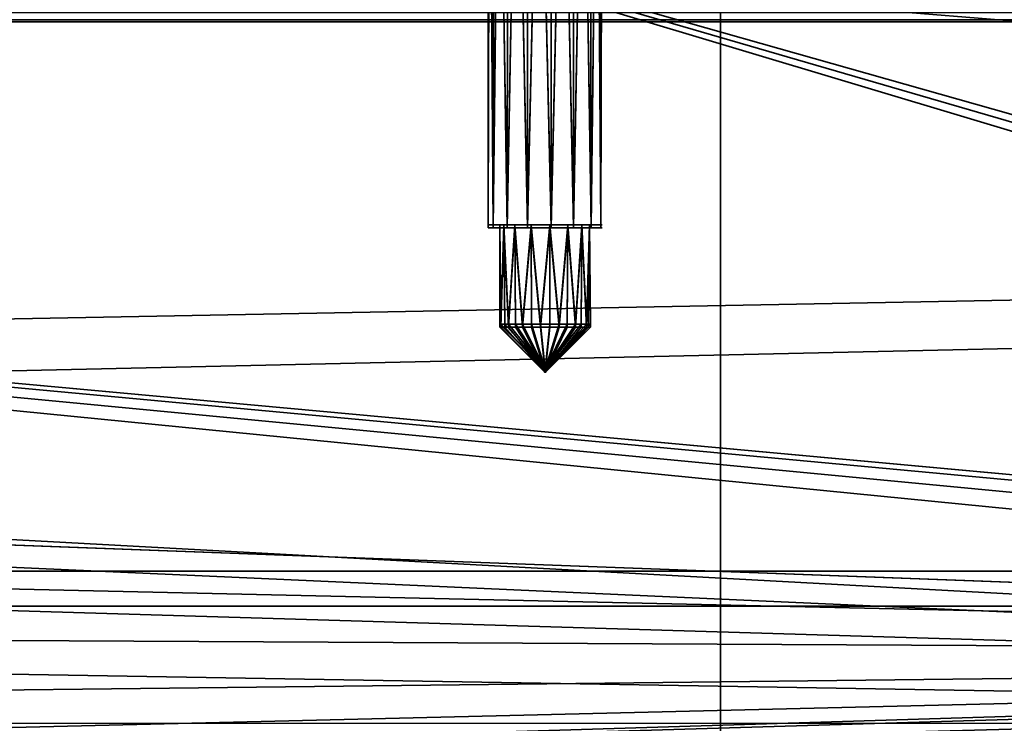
# Model space of a CAD drawing. Header units: millimetres. Extents: x -523 to 5173, y -130 to 66.
# Tile 316 of 656: x -201 to -168, y -33 to -9. Entities that reach past the tile are written whole.
import ezdxf

# ---------------------------------------------------------------- set-up
doc = ezdxf.new("R2010")
doc.units = ezdxf.units.MM
doc.layers.add('151', color=7, linetype='Continuous', true_color=0xffffff)

# ---------------------------------------------------------------- blocks, each defined once
blk = doc.blocks.new('UG_SURFACE_009')
at = {"layer": '151', "color": 252, "linetype": 'Continuous', "lineweight": 35}
for points in [[(522.5, -46, 2207), (522.5, 40, 2207), (-522.5, 40, 2207), (-522.5, -46, 2207)], [(-372.5, -46, 2057), (-372.5, 40, 2057), (372.5, 40, 2057), (372.5, -46, 2057)]]:
    blk.add_3dface(points, dxfattribs=at)
blk = doc.blocks.new('UG_SURFACE_014')
at = {"layer": '151', "color": 252, "linetype": 'Continuous', "lineweight": 35}
for points in [[(332.665, -62, 2014.25), (332.665, -2, 2014.25), (-332.335, -2, 2014.25), (-332.335, -62, 2014.25)], [(-332.335, -62, 4.25), (-332.335, -2, 4.25), (332.665, -2, 4.25), (332.665, -62, 4.25)], [(-177.35, -2, 1764.902), (-177.35, -62, 1764.902), (-177.35, -62, 1409.902), (-177.35, -2, 1409.902)], [(-177.35, -2, 1409.902), (-177.35, -62, 1409.902), (177.65, -62, 1409.902), (177.65, -2, 1409.902)], [(177.65, -2, 1764.902), (177.65, -62, 1764.902), (-177.35, -62, 1764.902), (-177.35, -2, 1764.902)]]:
    blk.add_3dface(points, dxfattribs=at)
blk = doc.blocks.new('UG_SURFACE_015')
at = {"layer": '151', "color": 252, "linetype": 'Continuous', "lineweight": 35}
for points in [[(-89.01, -2.6, 1.75), (-201.835, -2.6, 1.75), (-100.885, -31.181, 1.75), (-100.054, -30.912, 1.75)], [(-201.835, -2.6, 1.75), (-101.889, -32.563, 1.75), (-101.534, -31.766, 1.75)], [(-101.534, -31.766, 1.75), (-100.885, -31.181, 1.75), (-201.835, -2.6, 1.75)], [(-201.835, -2.6, 1.75), (-201.835, -42.55, 1.75), (-101.889, -33.437, 1.75), (-101.889, -32.563, 1.75)], [(-201.835, -2.6, 0.95), (-100.885, -31.181, 0.95), (-101.534, -31.766, 0.95)], [(-100.054, -30.912, 0.95), (-100.885, -31.181, 0.95), (-201.835, -2.6, 0.95), (-89.01, -2.6, 0.95)], [(-201.835, -42.55, 0.95), (-201.835, -2.6, 0.95), (-101.889, -32.563, 0.95), (-101.889, -33.437, 0.95)], [(-101.534, -31.766, 0.95), (-101.889, -32.563, 0.95), (-201.835, -2.6, 0.95)], [(-337, -8.632, 2023.228), (337.33, -8.632, 2023.228), (337.33, -9.127, 2023.15), (-337, -9.127, 2023.15)], [(-337, -9.127, 2023.95), (337.33, -9.127, 2023.95), (337.33, -8.879, 2023.989), (-337, -8.879, 2023.989)], [(-304.418, -21.326, 2023.15), (-337, -9.127, 2023.15), (337.33, -9.127, 2023.15)], [(337.33, -9.127, 2023.95), (-337, -9.127, 2023.95), (-99.835, -30.9, 2023.95)], [(-337, -9.127, 2023.95), (-101.832, -32.351, 2023.95), (-101.395, -31.595, 2023.95)], [(-101.832, -32.351, 2023.95), (-337, -9.127, 2023.95), (-307.835, -20.6, 2023.95), (-304.418, -21.326, 2023.95)], [(-101.395, -31.595, 2023.95), (-100.689, -31.082, 2023.95), (-337, -9.127, 2023.95)], [(-100.689, -31.082, 2023.95), (-99.835, -30.9, 2023.95), (-337, -9.127, 2023.95)], [(337.33, -9.127, 2023.15), (-301.592, -23.379, 2023.15), (-304.418, -21.326, 2023.15)], [(-99.835, -30.9, 2023.15), (-301.592, -23.379, 2023.15), (337.33, -9.127, 2023.15)], [(-304.418, -21.326, 2023.95), (-301.592, -23.379, 2023.95), (-101.832, -32.351, 2023.95)], [(-99.835, -30.9, 2023.15), (-299.846, -26.404, 2023.15), (-301.592, -23.379, 2023.15)], [(-101.832, -32.351, 2023.95), (-301.592, -23.379, 2023.95), (-299.846, -26.404, 2023.95)], [(-99.835, -30.9, 2023.15), (-299.481, -29.878, 2023.15), (-299.846, -26.404, 2023.15)], [(-299.846, -26.404, 2023.95), (-299.481, -29.878, 2023.95), (-101.923, -33.22, 2023.95), (-101.832, -32.351, 2023.95)], [(-300.56, -33.2, 2023.15), (-299.481, -29.878, 2023.15), (-99.835, -30.9, 2023.15)], [(-101.923, -33.22, 2023.95), (-299.481, -29.878, 2023.95), (-300.56, -33.2, 2023.95)], [(-99.835, -30.9, 2023.15), (-306.088, -37.216, 2023.15), (-302.897, -35.796, 2023.15)], [(-306.088, -37.216, 2023.15), (-99.835, -30.9, 2023.15), (-100.689, -31.082, 2023.15)], [(-99.835, -30.9, 2023.15), (-302.897, -35.796, 2023.15), (-300.56, -33.2, 2023.15)], [(-100.689, -31.082, 2023.15), (-101.395, -31.595, 2023.15), (-306.088, -37.216, 2023.15)], [(-101.395, -31.595, 2023.15), (-101.832, -32.351, 2023.15), (-306.088, -37.216, 2023.15)], [(-306.088, -37.216, 2023.15), (-101.832, -32.351, 2023.15), (-101.923, -33.22, 2023.15), (-335.432, -59.702, 2023.15)], [(-300.56, -33.2, 2023.95), (-302.897, -35.796, 2023.95), (-101.923, -33.22, 2023.95)]]:
    blk.add_3dface(points, dxfattribs=at)
blk = doc.blocks.new('UG_SURFACE_016')
at = {"layer": '151', "color": 252, "linetype": 'Continuous', "lineweight": 35}
for points in [[(-89.01, -2.6, 1.75), (-201.835, -2.6, 1.75), (-100.885, -31.181, 1.75), (-100.054, -30.912, 1.75)], [(-201.835, -2.6, 1.75), (-101.889, -32.563, 1.75), (-101.534, -31.766, 1.75)], [(-101.534, -31.766, 1.75), (-100.885, -31.181, 1.75), (-201.835, -2.6, 1.75)], [(-201.835, -2.6, 1.75), (-201.835, -42.55, 1.75), (-101.889, -33.437, 1.75), (-101.889, -32.563, 1.75)], [(-201.835, -2.6, 0.95), (-100.885, -31.181, 0.95), (-101.534, -31.766, 0.95)], [(-100.054, -30.912, 0.95), (-100.885, -31.181, 0.95), (-201.835, -2.6, 0.95), (-89.01, -2.6, 0.95)], [(-201.835, -42.55, 0.95), (-201.835, -2.6, 0.95), (-101.889, -32.563, 0.95), (-101.889, -33.437, 0.95)], [(-101.534, -31.766, 0.95), (-101.889, -32.563, 0.95), (-201.835, -2.6, 0.95)], [(-337, -8.632, 2023.228), (337.33, -8.632, 2023.228), (337.33, -9.127, 2023.15), (-337, -9.127, 2023.15)], [(-337, -9.127, 2023.95), (337.33, -9.127, 2023.95), (337.33, -8.879, 2023.989), (-337, -8.879, 2023.989)], [(-304.418, -21.326, 2023.15), (-337, -9.127, 2023.15), (337.33, -9.127, 2023.15)], [(337.33, -9.127, 2023.95), (-337, -9.127, 2023.95), (-99.835, -30.9, 2023.95)], [(-337, -9.127, 2023.95), (-101.832, -32.351, 2023.95), (-101.395, -31.595, 2023.95)], [(-101.832, -32.351, 2023.95), (-337, -9.127, 2023.95), (-307.835, -20.6, 2023.95), (-304.418, -21.326, 2023.95)], [(-101.395, -31.595, 2023.95), (-100.689, -31.082, 2023.95), (-337, -9.127, 2023.95)], [(-100.689, -31.082, 2023.95), (-99.835, -30.9, 2023.95), (-337, -9.127, 2023.95)], [(337.33, -9.127, 2023.15), (-301.592, -23.379, 2023.15), (-304.418, -21.326, 2023.15)], [(-99.835, -30.9, 2023.15), (-301.592, -23.379, 2023.15), (337.33, -9.127, 2023.15)], [(-304.418, -21.326, 2023.95), (-301.592, -23.379, 2023.95), (-101.832, -32.351, 2023.95)], [(-99.835, -30.9, 2023.15), (-299.846, -26.404, 2023.15), (-301.592, -23.379, 2023.15)], [(-101.832, -32.351, 2023.95), (-301.592, -23.379, 2023.95), (-299.846, -26.404, 2023.95)], [(-99.835, -30.9, 2023.15), (-299.481, -29.878, 2023.15), (-299.846, -26.404, 2023.15)], [(-299.846, -26.404, 2023.95), (-299.481, -29.878, 2023.95), (-101.923, -33.22, 2023.95), (-101.832, -32.351, 2023.95)], [(-300.56, -33.2, 2023.15), (-299.481, -29.878, 2023.15), (-99.835, -30.9, 2023.15)], [(-101.923, -33.22, 2023.95), (-299.481, -29.878, 2023.95), (-300.56, -33.2, 2023.95)], [(-99.835, -30.9, 2023.15), (-306.088, -37.216, 2023.15), (-302.897, -35.796, 2023.15)], [(-306.088, -37.216, 2023.15), (-99.835, -30.9, 2023.15), (-100.689, -31.082, 2023.15)], [(-99.835, -30.9, 2023.15), (-302.897, -35.796, 2023.15), (-300.56, -33.2, 2023.15)], [(-100.689, -31.082, 2023.15), (-101.395, -31.595, 2023.15), (-306.088, -37.216, 2023.15)], [(-101.395, -31.595, 2023.15), (-101.832, -32.351, 2023.15), (-306.088, -37.216, 2023.15)], [(-306.088, -37.216, 2023.15), (-101.832, -32.351, 2023.15), (-101.923, -33.22, 2023.15), (-335.432, -59.702, 2023.15)], [(-300.56, -33.2, 2023.95), (-302.897, -35.796, 2023.95), (-101.923, -33.22, 2023.95)]]:
    blk.add_3dface(points, dxfattribs=at)
blk = doc.blocks.new('UG_SURFACE_020')
at = {"layer": '151', "color": 1, "linetype": 'Continuous', "lineweight": 35}
for points in [[(-337.835, -28, -1.05), (338.165, -28, -1.05), (338.165, -48, -1.05), (-337.835, -48, -1.05)], [(-337.835, -28, 0.95), (338.165, -28, 0.95), (338.165, -28, -1.05), (-337.835, -28, -1.05)], [(-337.835, -48, 0.95), (338.165, -48, 0.95), (338.165, -28, 0.95), (-337.835, -28, 0.95)]]:
    blk.add_3dface(points, dxfattribs=at)
blk = doc.blocks.new('UG_SURFACE_021')
at = {"layer": '151', "color": 1, "linetype": 'Continuous', "lineweight": 35}
for points in [[(-337.835, -9.2, 2024.95), (338.165, -9.2, 2024.95), (338.165, -29.2, 2024.95), (-337.835, -29.2, 2024.95)], [(-337.835, -9.2, 2026.95), (338.165, -9.2, 2026.95), (338.165, -9.2, 2024.95), (-337.835, -9.2, 2024.95)], [(-337.835, -29.2, 2026.95), (338.165, -29.2, 2026.95), (338.165, -9.2, 2026.95), (-337.835, -9.2, 2026.95)], [(-337.835, -29.2, 2024.95), (338.165, -29.2, 2024.95), (338.165, -29.2, 2026.95), (-337.835, -29.2, 2026.95)]]:
    blk.add_3dface(points, dxfattribs=at)
blk = doc.blocks.new('UG_SURFACE_027')
at = {"layer": '151', "color": 252, "linetype": 'Continuous', "lineweight": 35}
for points in [[(332.665, -62, 2014.25), (332.665, -2, 2014.25), (-332.335, -2, 2014.25), (-332.335, -62, 2014.25)], [(-332.335, -62, 4.25), (-332.335, -2, 4.25), (332.665, -2, 4.25), (332.665, -62, 4.25)], [(-177.35, -2, 1764.902), (-177.35, -62, 1764.902), (-177.35, -62, 1409.902), (-177.35, -2, 1409.902)], [(-177.35, -2, 1409.902), (-177.35, -62, 1409.902), (177.65, -62, 1409.902), (177.65, -2, 1409.902)], [(177.65, -2, 1764.902), (177.65, -62, 1764.902), (-177.35, -62, 1764.902), (-177.35, -2, 1764.902)]]:
    blk.add_3dface(points, dxfattribs=at)
blk = doc.blocks.new('UG_SURFACE_041')
at = {"layer": '151', "color": 252, "linetype": 'Continuous', "lineweight": 35}
for points in [[(-329, 4.013, -5), (-344, 4.013, -5), (-344, -50.87, -5), (344, -50.87, -5)], [(-329, 4.013, -6), (329, 4.013, -6), (-344, -50.87, -6)], [(329, 4.013, -6), (344, 4.013, -6), (344, -50.87, -6), (-344, -50.87, -6)], [(329, 4.013, -5), (-329, 4.013, -5), (344, -50.87, -5)]]:
    blk.add_3dface(points, dxfattribs=at)
blk = doc.blocks.new('UG_SURFACE_057')
at = {"layer": '151', "color": 252, "linetype": 'Continuous', "lineweight": 35}
for points in [[(-346.5, -52.92, 2031.5), (346.5, -52.92, 2031.5), (346.5, 14.92, 2031.5), (-346.5, 14.92, 2031.5)], [(-345, -52.92, 2030), (-345, 14.92, 2030), (345, 14.92, 2030), (345, -52.92, 2030)]]:
    blk.add_3dface(points, dxfattribs=at)
blk = doc.blocks.new('UG_SURFACE_068')
at = {"layer": '151', "color": 252, "linetype": 'Continuous', "lineweight": 35}
for points in [[(-346.5, -52.92, 2031.5), (346.5, -52.92, 2031.5), (346.5, 14.92, 2031.5), (-346.5, 14.92, 2031.5)], [(-345, -52.92, 2030), (-345, 14.92, 2030), (345, 14.92, 2030), (345, -52.92, 2030)]]:
    blk.add_3dface(points, dxfattribs=at)
blk = doc.blocks.new('UG_SURFACE_330')
at = {"layer": '151', "color": 156, "linetype": 'Continuous', "lineweight": 35}
for points in [[(-185.3, -16.15, 1462.402), (-185.3, 1.655, 1462.402), (-185.257, 1.655, 1461.997)], [(-185.257, 1.655, 1461.997), (-185.131, -16.15, 1461.609), (-185.3, -16.15, 1462.402)], [(-185.3, -16.15, 1462.402), (-185.131, -16.15, 1463.195), (-185.257, 1.655, 1462.807)], [(-185.257, 1.655, 1462.807), (-185.3, 1.655, 1462.402), (-185.3, -16.15, 1462.402)], [(-185.131, -16.15, 1463.195), (-185.092, 1.655, 1463.178), (-185.257, 1.655, 1462.807)], [(-185.257, 1.655, 1461.997), (-185.092, 1.655, 1461.626), (-185.131, -16.15, 1461.609)], [(-185.131, -16.15, 1461.609), (-185.092, 1.655, 1461.626), (-184.928, 1.655, 1461.256)], [(-184.928, 1.655, 1461.256), (-184.655, -16.15, 1460.953), (-185.131, -16.15, 1461.609)], [(-185.131, -16.15, 1463.195), (-184.655, -16.15, 1463.851), (-184.928, 1.655, 1463.548)], [(-184.928, 1.655, 1463.548), (-185.092, 1.655, 1463.178), (-185.131, -16.15, 1463.195)], [(-184.655, -16.15, 1463.851), (-184.626, 1.655, 1463.82), (-184.928, 1.655, 1463.548)], [(-184.928, 1.655, 1461.256), (-184.626, 1.655, 1460.985), (-184.655, -16.15, 1460.953)], [(-183.953, -16.15, 1460.547), (-184.655, -16.15, 1460.953), (-184.325, 1.655, 1460.713)], [(-184.655, -16.15, 1460.953), (-184.626, 1.655, 1460.985), (-184.325, 1.655, 1460.713)], [(-184.325, 1.655, 1464.091), (-184.655, -16.15, 1463.851), (-183.953, -16.15, 1464.257)], [(-184.325, 1.655, 1464.091), (-184.626, 1.655, 1463.82), (-184.655, -16.15, 1463.851)], [(-183.953, -16.15, 1464.257), (-183.939, 1.655, 1464.216), (-184.325, 1.655, 1464.091)], [(-184.325, 1.655, 1460.713), (-183.939, 1.655, 1460.588), (-183.953, -16.15, 1460.547)], [(-183.146, -16.15, 1460.463), (-183.953, -16.15, 1460.547), (-183.554, 1.655, 1460.463)], [(-183.953, -16.15, 1460.547), (-183.939, 1.655, 1460.588), (-183.554, 1.655, 1460.463)], [(-183.554, 1.655, 1464.341), (-183.953, -16.15, 1464.257), (-183.146, -16.15, 1464.341)], [(-183.554, 1.655, 1464.341), (-183.939, 1.655, 1464.216), (-183.953, -16.15, 1464.257)], [(-183.146, -16.15, 1464.341), (-183.151, 1.655, 1464.299), (-183.554, 1.655, 1464.341)], [(-183.554, 1.655, 1460.463), (-183.151, 1.655, 1460.505), (-183.146, -16.15, 1460.463)], [(-183.146, -16.15, 1460.463), (-183.151, 1.655, 1460.505), (-182.747, 1.655, 1460.547)], [(-182.747, 1.655, 1464.257), (-183.151, 1.655, 1464.299), (-183.146, -16.15, 1464.341)], [(-182.375, -16.15, 1460.713), (-183.146, -16.15, 1460.463), (-182.747, 1.655, 1460.547)], [(-182.747, 1.655, 1464.257), (-183.146, -16.15, 1464.341), (-182.375, -16.15, 1464.091)], [(-182.375, -16.15, 1464.091), (-182.396, 1.655, 1464.054), (-182.747, 1.655, 1464.257)], [(-182.747, 1.655, 1460.547), (-182.396, 1.655, 1460.75), (-182.375, -16.15, 1460.713)], [(-182.375, -16.15, 1460.713), (-182.396, 1.655, 1460.75), (-182.045, 1.655, 1460.953)], [(-182.045, 1.655, 1463.851), (-182.396, 1.655, 1464.054), (-182.375, -16.15, 1464.091)], [(-182.045, 1.655, 1460.953), (-181.772, -16.15, 1461.256), (-182.375, -16.15, 1460.713)], [(-182.375, -16.15, 1464.091), (-181.772, -16.15, 1463.548), (-182.045, 1.655, 1463.851)], [(-181.772, -16.15, 1463.548), (-181.807, 1.655, 1463.523), (-182.045, 1.655, 1463.851)], [(-182.045, 1.655, 1460.953), (-181.807, 1.655, 1461.281), (-181.772, -16.15, 1461.256)], [(-181.772, -16.15, 1461.256), (-181.807, 1.655, 1461.281), (-181.569, 1.655, 1461.609)], [(-181.569, 1.655, 1463.195), (-181.807, 1.655, 1463.523), (-181.772, -16.15, 1463.548)], [(-181.569, 1.655, 1461.609), (-181.443, -16.15, 1461.997), (-181.772, -16.15, 1461.256)], [(-181.569, 1.655, 1463.195), (-181.772, -16.15, 1463.548), (-181.443, -16.15, 1462.807)], [(-181.443, -16.15, 1462.807), (-181.484, 1.655, 1462.799), (-181.569, 1.655, 1463.195)], [(-181.569, 1.655, 1461.609), (-181.484, 1.655, 1462.005), (-181.443, -16.15, 1461.997)], [(-181.443, -16.15, 1461.997), (-181.484, 1.655, 1462.005), (-181.4, 1.655, 1462.402)], [(-181.4, 1.655, 1462.402), (-181.484, 1.655, 1462.799), (-181.443, -16.15, 1462.807)], [(-181.443, -16.15, 1462.807), (-181.443, -16.15, 1461.997), (-181.4, 1.655, 1462.402)], [(-185.131, -16.15, 1463.195), (-185.3, -16.15, 1462.402), (-184.9, -16.15, 1462.402), (-184.766, -16.15, 1463.032)], [(-184.766, -16.15, 1461.772), (-184.9, -16.15, 1462.402), (-185.3, -16.15, 1462.402), (-185.131, -16.15, 1461.609)], [(-185.131, -16.15, 1461.609), (-184.655, -16.15, 1460.953), (-184.387, -16.15, 1461.25), (-184.766, -16.15, 1461.772)], [(-184.766, -16.15, 1463.032), (-184.387, -16.15, 1463.554), (-184.655, -16.15, 1463.851), (-185.131, -16.15, 1463.195)], [(-184.9, -16.15, 1462.402), (-184.766, -16.15, 1461.772), (-184.866, -19.55, 1462.08)], [(-184.9, -16.15, 1462.402), (-184.9, -19.55, 1462.402), (-184.866, -19.55, 1462.724)], [(-184.866, -19.55, 1462.724), (-184.766, -16.15, 1463.032), (-184.9, -16.15, 1462.402)], [(-184.866, -19.55, 1462.08), (-184.9, -19.55, 1462.402), (-184.9, -16.15, 1462.402)], [(-184.766, -16.15, 1461.772), (-184.735, -19.55, 1461.785), (-184.866, -19.55, 1462.08)], [(-184.866, -19.55, 1462.724), (-184.735, -19.55, 1463.019), (-184.766, -16.15, 1463.032)], [(-184.604, -19.55, 1461.491), (-184.766, -16.15, 1461.772), (-184.387, -16.15, 1461.25)], [(-184.387, -16.15, 1463.554), (-184.766, -16.15, 1463.032), (-184.604, -19.55, 1463.313)], [(-184.766, -16.15, 1463.032), (-184.735, -19.55, 1463.019), (-184.604, -19.55, 1463.313)], [(-184.604, -19.55, 1461.491), (-184.735, -19.55, 1461.785), (-184.766, -16.15, 1461.772)], [(-183.953, -16.15, 1464.257), (-184.655, -16.15, 1463.851), (-184.387, -16.15, 1463.554), (-183.829, -16.15, 1463.876)], [(-183.829, -16.15, 1460.928), (-184.387, -16.15, 1461.25), (-184.655, -16.15, 1460.953), (-183.953, -16.15, 1460.547)], [(-184.387, -16.15, 1461.25), (-184.364, -19.55, 1461.275), (-184.604, -19.55, 1461.491)], [(-184.604, -19.55, 1463.313), (-184.364, -19.55, 1463.529), (-184.387, -16.15, 1463.554)], [(-184.125, -19.55, 1461.06), (-184.387, -16.15, 1461.25), (-183.829, -16.15, 1460.928)], [(-183.829, -16.15, 1463.876), (-184.387, -16.15, 1463.554), (-184.125, -19.55, 1463.744)], [(-184.387, -16.15, 1463.554), (-184.364, -19.55, 1463.529), (-184.125, -19.55, 1463.744)], [(-184.125, -19.55, 1461.06), (-184.364, -19.55, 1461.275), (-184.387, -16.15, 1461.25)], [(-183.829, -16.15, 1460.928), (-183.819, -19.55, 1460.96), (-184.125, -19.55, 1461.06)], [(-184.125, -19.55, 1463.744), (-183.819, -19.55, 1463.844), (-183.829, -16.15, 1463.876)], [(-183.829, -16.15, 1463.876), (-183.188, -16.15, 1463.944), (-183.146, -16.15, 1464.341), (-183.953, -16.15, 1464.257)], [(-183.953, -16.15, 1460.547), (-183.146, -16.15, 1460.463), (-183.188, -16.15, 1460.86), (-183.829, -16.15, 1460.928)], [(-183.829, -16.15, 1460.928), (-183.188, -16.15, 1460.86), (-183.512, -19.55, 1460.86)], [(-183.829, -16.15, 1463.876), (-183.819, -19.55, 1463.844), (-183.512, -19.55, 1463.944)], [(-183.512, -19.55, 1463.944), (-183.188, -16.15, 1463.944), (-183.829, -16.15, 1463.876)], [(-183.512, -19.55, 1460.86), (-183.819, -19.55, 1460.96), (-183.829, -16.15, 1460.928)], [(-183.188, -16.15, 1460.86), (-183.192, -19.55, 1460.894), (-183.512, -19.55, 1460.86)], [(-183.512, -19.55, 1463.944), (-183.192, -19.55, 1463.91), (-183.188, -16.15, 1463.944)], [(-183.188, -16.15, 1463.944), (-183.192, -19.55, 1463.91), (-182.871, -19.55, 1463.876)], [(-182.871, -19.55, 1460.928), (-183.192, -19.55, 1460.894), (-183.188, -16.15, 1460.86)], [(-183.188, -16.15, 1460.86), (-182.575, -16.15, 1461.06), (-182.871, -19.55, 1460.928)], [(-182.871, -19.55, 1463.876), (-182.575, -16.15, 1463.744), (-183.188, -16.15, 1463.944)], [(-182.375, -16.15, 1464.091), (-183.146, -16.15, 1464.341), (-183.188, -16.15, 1463.944), (-182.575, -16.15, 1463.744)], [(-182.575, -16.15, 1461.06), (-183.188, -16.15, 1460.86), (-183.146, -16.15, 1460.463), (-182.375, -16.15, 1460.713)], [(-182.575, -16.15, 1461.06), (-182.592, -19.55, 1461.089), (-182.871, -19.55, 1460.928)], [(-182.871, -19.55, 1463.876), (-182.592, -19.55, 1463.715), (-182.575, -16.15, 1463.744)], [(-182.575, -16.15, 1463.744), (-182.592, -19.55, 1463.715), (-182.313, -19.55, 1463.554)], [(-182.313, -19.55, 1461.25), (-182.592, -19.55, 1461.089), (-182.575, -16.15, 1461.06)], [(-182.313, -19.55, 1461.25), (-182.575, -16.15, 1461.06), (-182.096, -16.15, 1461.491)], [(-182.096, -16.15, 1463.313), (-182.575, -16.15, 1463.744), (-182.313, -19.55, 1463.554)], [(-182.375, -16.15, 1460.713), (-181.772, -16.15, 1461.256), (-182.096, -16.15, 1461.491), (-182.575, -16.15, 1461.06)], [(-182.575, -16.15, 1463.744), (-182.096, -16.15, 1463.313), (-181.772, -16.15, 1463.548), (-182.375, -16.15, 1464.091)], [(-182.096, -16.15, 1461.491), (-182.123, -19.55, 1461.511), (-182.313, -19.55, 1461.25)], [(-182.313, -19.55, 1463.554), (-182.123, -19.55, 1463.293), (-182.096, -16.15, 1463.313)], [(-182.096, -16.15, 1463.313), (-182.123, -19.55, 1463.293), (-181.934, -19.55, 1463.032)], [(-181.934, -19.55, 1461.772), (-182.123, -19.55, 1461.511), (-182.096, -16.15, 1461.491)], [(-181.934, -19.55, 1461.772), (-182.096, -16.15, 1461.491), (-181.834, -16.15, 1462.08)], [(-181.834, -16.15, 1462.724), (-182.096, -16.15, 1463.313), (-181.934, -19.55, 1463.032)], [(-181.772, -16.15, 1461.256), (-181.443, -16.15, 1461.997), (-181.834, -16.15, 1462.08), (-182.096, -16.15, 1461.491)], [(-182.096, -16.15, 1463.313), (-181.834, -16.15, 1462.724), (-181.443, -16.15, 1462.807), (-181.772, -16.15, 1463.548)], [(-181.834, -16.15, 1462.08), (-181.867, -19.55, 1462.087), (-181.934, -19.55, 1461.772)], [(-181.934, -19.55, 1463.032), (-181.867, -19.55, 1462.717), (-181.834, -16.15, 1462.724)], [(-181.834, -16.15, 1462.724), (-181.867, -19.55, 1462.717), (-181.8, -19.55, 1462.402)], [(-181.8, -19.55, 1462.402), (-181.867, -19.55, 1462.087), (-181.834, -16.15, 1462.08)], [(-181.834, -16.15, 1462.08), (-181.834, -16.15, 1462.724), (-181.8, -19.55, 1462.402)], [(-181.443, -16.15, 1461.997), (-181.443, -16.15, 1462.807), (-181.834, -16.15, 1462.724), (-181.834, -16.15, 1462.08)], [(-183.35, -21.1, 1462.402), (-184.866, -19.55, 1462.724), (-184.9, -19.55, 1462.402)], [(-184.9, -19.55, 1462.402), (-184.866, -19.55, 1462.08), (-183.35, -21.1, 1462.402)], [(-183.35, -21.1, 1462.402), (-184.866, -19.55, 1462.08), (-184.735, -19.55, 1461.785)], [(-184.735, -19.55, 1463.019), (-184.866, -19.55, 1462.724), (-183.35, -21.1, 1462.402)], [(-183.35, -21.1, 1462.402), (-184.604, -19.55, 1463.313), (-184.735, -19.55, 1463.019)], [(-184.735, -19.55, 1461.785), (-184.604, -19.55, 1461.491), (-183.35, -21.1, 1462.402)], [(-183.35, -21.1, 1462.402), (-184.604, -19.55, 1461.491), (-184.364, -19.55, 1461.275)], [(-184.364, -19.55, 1463.529), (-184.604, -19.55, 1463.313), (-183.35, -21.1, 1462.402)], [(-183.35, -21.1, 1462.402), (-184.125, -19.55, 1463.744), (-184.364, -19.55, 1463.529)], [(-184.364, -19.55, 1461.275), (-184.125, -19.55, 1461.06), (-183.35, -21.1, 1462.402)], [(-183.35, -21.1, 1462.402), (-184.125, -19.55, 1461.06), (-183.819, -19.55, 1460.96)], [(-183.819, -19.55, 1463.844), (-184.125, -19.55, 1463.744), (-183.35, -21.1, 1462.402)], [(-183.35, -21.1, 1462.402), (-183.512, -19.55, 1463.944), (-183.819, -19.55, 1463.844)], [(-183.819, -19.55, 1460.96), (-183.512, -19.55, 1460.86), (-183.35, -21.1, 1462.402)], [(-183.35, -21.1, 1462.402), (-183.512, -19.55, 1460.86), (-183.192, -19.55, 1460.894)], [(-183.192, -19.55, 1463.91), (-183.512, -19.55, 1463.944), (-183.35, -21.1, 1462.402)], [(-183.35, -21.1, 1462.402), (-181.934, -19.55, 1461.772), (-181.867, -19.55, 1462.087)], [(-183.35, -21.1, 1462.402), (-182.313, -19.55, 1461.25), (-182.123, -19.55, 1461.511)], [(-183.35, -21.1, 1462.402), (-182.871, -19.55, 1460.928), (-182.592, -19.55, 1461.089)], [(-183.35, -21.1, 1462.402), (-182.871, -19.55, 1463.876), (-183.192, -19.55, 1463.91)], [(-183.35, -21.1, 1462.402), (-182.313, -19.55, 1463.554), (-182.592, -19.55, 1463.715)], [(-183.35, -21.1, 1462.402), (-181.934, -19.55, 1463.032), (-182.123, -19.55, 1463.293)], [(-183.35, -21.1, 1462.402), (-181.8, -19.55, 1462.402), (-181.867, -19.55, 1462.717)], [(-181.867, -19.55, 1462.717), (-181.934, -19.55, 1463.032), (-183.35, -21.1, 1462.402)], [(-182.123, -19.55, 1463.293), (-182.313, -19.55, 1463.554), (-183.35, -21.1, 1462.402)], [(-182.592, -19.55, 1463.715), (-182.871, -19.55, 1463.876), (-183.35, -21.1, 1462.402)], [(-183.192, -19.55, 1460.894), (-182.871, -19.55, 1460.928), (-183.35, -21.1, 1462.402)], [(-182.592, -19.55, 1461.089), (-182.313, -19.55, 1461.25), (-183.35, -21.1, 1462.402)], [(-182.123, -19.55, 1461.511), (-181.934, -19.55, 1461.772), (-183.35, -21.1, 1462.402)], [(-181.867, -19.55, 1462.087), (-181.8, -19.55, 1462.402), (-183.35, -21.1, 1462.402)]]:
    blk.add_3dface(points, dxfattribs=at)
blk = doc.blocks.new('UG_SURFACE_338')
at = {"layer": '151', "color": 156, "linetype": 'Continuous', "lineweight": 35}
for points in [[(-185.3, -16.25, 1712.402), (-185.3, 1.555, 1712.402), (-185.257, 1.555, 1711.997)], [(-185.257, 1.555, 1711.997), (-185.131, -16.25, 1711.609), (-185.3, -16.25, 1712.402)], [(-185.3, -16.25, 1712.402), (-185.131, -16.25, 1713.195), (-185.257, 1.555, 1712.807)], [(-185.257, 1.555, 1712.807), (-185.3, 1.555, 1712.402), (-185.3, -16.25, 1712.402)], [(-185.131, -16.25, 1713.195), (-185.092, 1.555, 1713.178), (-185.257, 1.555, 1712.807)], [(-185.257, 1.555, 1711.997), (-185.092, 1.555, 1711.626), (-185.131, -16.25, 1711.609)], [(-185.131, -16.25, 1711.609), (-185.092, 1.555, 1711.626), (-184.928, 1.555, 1711.256)], [(-184.928, 1.555, 1711.256), (-184.655, -16.25, 1710.953), (-185.131, -16.25, 1711.609)], [(-185.131, -16.25, 1713.195), (-184.655, -16.25, 1713.851), (-184.928, 1.555, 1713.548)], [(-184.928, 1.555, 1713.548), (-185.092, 1.555, 1713.178), (-185.131, -16.25, 1713.195)], [(-184.655, -16.25, 1713.851), (-184.626, 1.555, 1713.82), (-184.928, 1.555, 1713.548)], [(-184.928, 1.555, 1711.256), (-184.626, 1.555, 1710.985), (-184.655, -16.25, 1710.953)], [(-183.953, -16.25, 1710.547), (-184.655, -16.25, 1710.953), (-184.325, 1.555, 1710.713)], [(-184.655, -16.25, 1710.953), (-184.626, 1.555, 1710.985), (-184.325, 1.555, 1710.713)], [(-184.325, 1.555, 1714.091), (-184.655, -16.25, 1713.851), (-183.953, -16.25, 1714.257)], [(-184.325, 1.555, 1714.091), (-184.626, 1.555, 1713.82), (-184.655, -16.25, 1713.851)], [(-183.953, -16.25, 1714.257), (-183.939, 1.555, 1714.216), (-184.325, 1.555, 1714.091)], [(-184.325, 1.555, 1710.713), (-183.939, 1.555, 1710.588), (-183.953, -16.25, 1710.547)], [(-183.146, -16.25, 1710.463), (-183.953, -16.25, 1710.547), (-183.554, 1.555, 1710.463)], [(-183.953, -16.25, 1710.547), (-183.939, 1.555, 1710.588), (-183.554, 1.555, 1710.463)], [(-183.554, 1.555, 1714.341), (-183.953, -16.25, 1714.257), (-183.146, -16.25, 1714.341)], [(-183.554, 1.555, 1714.341), (-183.939, 1.555, 1714.216), (-183.953, -16.25, 1714.257)], [(-183.146, -16.25, 1714.341), (-183.151, 1.555, 1714.299), (-183.554, 1.555, 1714.341)], [(-183.554, 1.555, 1710.463), (-183.151, 1.555, 1710.505), (-183.146, -16.25, 1710.463)], [(-183.146, -16.25, 1710.463), (-183.151, 1.555, 1710.505), (-182.747, 1.555, 1710.547)], [(-182.747, 1.555, 1714.257), (-183.151, 1.555, 1714.299), (-183.146, -16.25, 1714.341)], [(-182.375, -16.25, 1710.713), (-183.146, -16.25, 1710.463), (-182.747, 1.555, 1710.547)], [(-182.747, 1.555, 1714.257), (-183.146, -16.25, 1714.341), (-182.375, -16.25, 1714.091)], [(-182.375, -16.25, 1714.091), (-182.396, 1.555, 1714.054), (-182.747, 1.555, 1714.257)], [(-182.747, 1.555, 1710.547), (-182.396, 1.555, 1710.75), (-182.375, -16.25, 1710.713)], [(-182.375, -16.25, 1710.713), (-182.396, 1.555, 1710.75), (-182.045, 1.555, 1710.953)], [(-182.045, 1.555, 1713.851), (-182.396, 1.555, 1714.054), (-182.375, -16.25, 1714.091)], [(-182.045, 1.555, 1710.953), (-181.772, -16.25, 1711.256), (-182.375, -16.25, 1710.713)], [(-182.375, -16.25, 1714.091), (-181.772, -16.25, 1713.548), (-182.045, 1.555, 1713.851)], [(-181.772, -16.25, 1713.548), (-181.807, 1.555, 1713.523), (-182.045, 1.555, 1713.851)], [(-182.045, 1.555, 1710.953), (-181.807, 1.555, 1711.281), (-181.772, -16.25, 1711.256)], [(-181.772, -16.25, 1711.256), (-181.807, 1.555, 1711.281), (-181.569, 1.555, 1711.609)], [(-181.569, 1.555, 1713.195), (-181.807, 1.555, 1713.523), (-181.772, -16.25, 1713.548)], [(-181.569, 1.555, 1711.609), (-181.443, -16.25, 1711.997), (-181.772, -16.25, 1711.256)], [(-181.569, 1.555, 1713.195), (-181.772, -16.25, 1713.548), (-181.443, -16.25, 1712.807)], [(-181.443, -16.25, 1712.807), (-181.484, 1.555, 1712.799), (-181.569, 1.555, 1713.195)], [(-181.569, 1.555, 1711.609), (-181.484, 1.555, 1712.005), (-181.443, -16.25, 1711.997)], [(-181.443, -16.25, 1711.997), (-181.484, 1.555, 1712.005), (-181.4, 1.555, 1712.402)], [(-181.4, 1.555, 1712.402), (-181.484, 1.555, 1712.799), (-181.443, -16.25, 1712.807)], [(-181.443, -16.25, 1712.807), (-181.443, -16.25, 1711.997), (-181.4, 1.555, 1712.402)], [(-185.131, -16.25, 1713.195), (-185.3, -16.25, 1712.402), (-184.9, -16.25, 1712.402), (-184.766, -16.25, 1713.032)], [(-184.766, -16.25, 1711.772), (-184.9, -16.25, 1712.402), (-185.3, -16.25, 1712.402), (-185.131, -16.25, 1711.609)], [(-185.131, -16.25, 1711.609), (-184.655, -16.25, 1710.953), (-184.387, -16.25, 1711.25), (-184.766, -16.25, 1711.772)], [(-184.766, -16.25, 1713.032), (-184.387, -16.25, 1713.554), (-184.655, -16.25, 1713.851), (-185.131, -16.25, 1713.195)], [(-184.9, -16.25, 1712.402), (-184.766, -16.25, 1711.772), (-184.866, -19.65, 1712.08)], [(-184.9, -16.25, 1712.402), (-184.9, -19.65, 1712.402), (-184.866, -19.65, 1712.724)], [(-184.866, -19.65, 1712.724), (-184.766, -16.25, 1713.032), (-184.9, -16.25, 1712.402)], [(-184.866, -19.65, 1712.08), (-184.9, -19.65, 1712.402), (-184.9, -16.25, 1712.402)], [(-184.766, -16.25, 1711.772), (-184.735, -19.65, 1711.785), (-184.866, -19.65, 1712.08)], [(-184.866, -19.65, 1712.724), (-184.735, -19.65, 1713.019), (-184.766, -16.25, 1713.032)], [(-184.604, -19.65, 1711.491), (-184.766, -16.25, 1711.772), (-184.387, -16.25, 1711.25)], [(-184.387, -16.25, 1713.554), (-184.766, -16.25, 1713.032), (-184.604, -19.65, 1713.313)], [(-184.766, -16.25, 1713.032), (-184.735, -19.65, 1713.019), (-184.604, -19.65, 1713.313)], [(-184.604, -19.65, 1711.491), (-184.735, -19.65, 1711.785), (-184.766, -16.25, 1711.772)], [(-183.953, -16.25, 1714.257), (-184.655, -16.25, 1713.851), (-184.387, -16.25, 1713.554), (-183.829, -16.25, 1713.876)], [(-183.829, -16.25, 1710.928), (-184.387, -16.25, 1711.25), (-184.655, -16.25, 1710.953), (-183.953, -16.25, 1710.547)], [(-184.387, -16.25, 1711.25), (-184.364, -19.65, 1711.275), (-184.604, -19.65, 1711.491)], [(-184.604, -19.65, 1713.313), (-184.364, -19.65, 1713.529), (-184.387, -16.25, 1713.554)], [(-184.125, -19.65, 1711.06), (-184.387, -16.25, 1711.25), (-183.829, -16.25, 1710.928)], [(-183.829, -16.25, 1713.876), (-184.387, -16.25, 1713.554), (-184.125, -19.65, 1713.744)], [(-184.387, -16.25, 1713.554), (-184.364, -19.65, 1713.529), (-184.125, -19.65, 1713.744)], [(-184.125, -19.65, 1711.06), (-184.364, -19.65, 1711.275), (-184.387, -16.25, 1711.25)], [(-183.829, -16.25, 1710.928), (-183.819, -19.65, 1710.96), (-184.125, -19.65, 1711.06)], [(-184.125, -19.65, 1713.744), (-183.819, -19.65, 1713.844), (-183.829, -16.25, 1713.876)], [(-183.829, -16.25, 1713.876), (-183.188, -16.25, 1713.944), (-183.146, -16.25, 1714.341), (-183.953, -16.25, 1714.257)], [(-183.953, -16.25, 1710.547), (-183.146, -16.25, 1710.463), (-183.188, -16.25, 1710.86), (-183.829, -16.25, 1710.928)], [(-183.829, -16.25, 1710.928), (-183.188, -16.25, 1710.86), (-183.512, -19.65, 1710.86)], [(-183.829, -16.25, 1713.876), (-183.819, -19.65, 1713.844), (-183.512, -19.65, 1713.944)], [(-183.512, -19.65, 1713.944), (-183.188, -16.25, 1713.944), (-183.829, -16.25, 1713.876)], [(-183.512, -19.65, 1710.86), (-183.819, -19.65, 1710.96), (-183.829, -16.25, 1710.928)], [(-183.188, -16.25, 1710.86), (-183.192, -19.65, 1710.894), (-183.512, -19.65, 1710.86)], [(-183.512, -19.65, 1713.944), (-183.192, -19.65, 1713.91), (-183.188, -16.25, 1713.944)], [(-183.188, -16.25, 1713.944), (-183.192, -19.65, 1713.91), (-182.871, -19.65, 1713.876)], [(-182.871, -19.65, 1710.928), (-183.192, -19.65, 1710.894), (-183.188, -16.25, 1710.86)], [(-183.188, -16.25, 1710.86), (-182.575, -16.25, 1711.06), (-182.871, -19.65, 1710.928)], [(-182.871, -19.65, 1713.876), (-182.575, -16.25, 1713.744), (-183.188, -16.25, 1713.944)], [(-182.375, -16.25, 1714.091), (-183.146, -16.25, 1714.341), (-183.188, -16.25, 1713.944), (-182.575, -16.25, 1713.744)], [(-182.575, -16.25, 1711.06), (-183.188, -16.25, 1710.86), (-183.146, -16.25, 1710.463), (-182.375, -16.25, 1710.713)], [(-182.575, -16.25, 1711.06), (-182.592, -19.65, 1711.089), (-182.871, -19.65, 1710.928)], [(-182.871, -19.65, 1713.876), (-182.592, -19.65, 1713.715), (-182.575, -16.25, 1713.744)], [(-182.575, -16.25, 1713.744), (-182.592, -19.65, 1713.715), (-182.313, -19.65, 1713.554)], [(-182.313, -19.65, 1711.25), (-182.592, -19.65, 1711.089), (-182.575, -16.25, 1711.06)], [(-182.313, -19.65, 1711.25), (-182.575, -16.25, 1711.06), (-182.096, -16.25, 1711.491)], [(-182.096, -16.25, 1713.313), (-182.575, -16.25, 1713.744), (-182.313, -19.65, 1713.554)], [(-182.375, -16.25, 1710.713), (-181.772, -16.25, 1711.256), (-182.096, -16.25, 1711.491), (-182.575, -16.25, 1711.06)], [(-182.575, -16.25, 1713.744), (-182.096, -16.25, 1713.313), (-181.772, -16.25, 1713.548), (-182.375, -16.25, 1714.091)], [(-182.096, -16.25, 1711.491), (-182.123, -19.65, 1711.511), (-182.313, -19.65, 1711.25)], [(-182.313, -19.65, 1713.554), (-182.123, -19.65, 1713.293), (-182.096, -16.25, 1713.313)], [(-182.096, -16.25, 1713.313), (-182.123, -19.65, 1713.293), (-181.934, -19.65, 1713.032)], [(-181.934, -19.65, 1711.772), (-182.123, -19.65, 1711.511), (-182.096, -16.25, 1711.491)], [(-181.934, -19.65, 1711.772), (-182.096, -16.25, 1711.491), (-181.834, -16.25, 1712.08)], [(-181.834, -16.25, 1712.724), (-182.096, -16.25, 1713.313), (-181.934, -19.65, 1713.032)], [(-181.772, -16.25, 1711.256), (-181.443, -16.25, 1711.997), (-181.834, -16.25, 1712.08), (-182.096, -16.25, 1711.491)], [(-182.096, -16.25, 1713.313), (-181.834, -16.25, 1712.724), (-181.443, -16.25, 1712.807), (-181.772, -16.25, 1713.548)], [(-181.834, -16.25, 1712.08), (-181.867, -19.65, 1712.087), (-181.934, -19.65, 1711.772)], [(-181.934, -19.65, 1713.032), (-181.867, -19.65, 1712.717), (-181.834, -16.25, 1712.724)], [(-181.834, -16.25, 1712.724), (-181.867, -19.65, 1712.717), (-181.8, -19.65, 1712.402)], [(-181.8, -19.65, 1712.402), (-181.867, -19.65, 1712.087), (-181.834, -16.25, 1712.08)], [(-181.834, -16.25, 1712.08), (-181.834, -16.25, 1712.724), (-181.8, -19.65, 1712.402)], [(-181.443, -16.25, 1711.997), (-181.443, -16.25, 1712.807), (-181.834, -16.25, 1712.724), (-181.834, -16.25, 1712.08)], [(-183.35, -21.2, 1712.402), (-184.866, -19.65, 1712.724), (-184.9, -19.65, 1712.402)], [(-184.9, -19.65, 1712.402), (-184.866, -19.65, 1712.08), (-183.35, -21.2, 1712.402)], [(-183.35, -21.2, 1712.402), (-184.866, -19.65, 1712.08), (-184.735, -19.65, 1711.785)], [(-184.735, -19.65, 1713.019), (-184.866, -19.65, 1712.724), (-183.35, -21.2, 1712.402)], [(-183.35, -21.2, 1712.402), (-184.604, -19.65, 1713.313), (-184.735, -19.65, 1713.019)], [(-184.735, -19.65, 1711.785), (-184.604, -19.65, 1711.491), (-183.35, -21.2, 1712.402)], [(-183.35, -21.2, 1712.402), (-184.604, -19.65, 1711.491), (-184.364, -19.65, 1711.275)], [(-184.364, -19.65, 1713.529), (-184.604, -19.65, 1713.313), (-183.35, -21.2, 1712.402)], [(-183.35, -21.2, 1712.402), (-184.125, -19.65, 1713.744), (-184.364, -19.65, 1713.529)], [(-184.364, -19.65, 1711.275), (-184.125, -19.65, 1711.06), (-183.35, -21.2, 1712.402)], [(-183.35, -21.2, 1712.402), (-184.125, -19.65, 1711.06), (-183.819, -19.65, 1710.96)], [(-183.819, -19.65, 1713.844), (-184.125, -19.65, 1713.744), (-183.35, -21.2, 1712.402)], [(-183.35, -21.2, 1712.402), (-183.512, -19.65, 1713.944), (-183.819, -19.65, 1713.844)], [(-183.819, -19.65, 1710.96), (-183.512, -19.65, 1710.86), (-183.35, -21.2, 1712.402)], [(-183.35, -21.2, 1712.402), (-183.512, -19.65, 1710.86), (-183.192, -19.65, 1710.894)], [(-183.192, -19.65, 1713.91), (-183.512, -19.65, 1713.944), (-183.35, -21.2, 1712.402)], [(-183.35, -21.2, 1712.402), (-181.934, -19.65, 1711.772), (-181.867, -19.65, 1712.087)], [(-183.35, -21.2, 1712.402), (-182.313, -19.65, 1711.25), (-182.123, -19.65, 1711.511)], [(-183.35, -21.2, 1712.402), (-182.871, -19.65, 1710.928), (-182.592, -19.65, 1711.089)], [(-183.35, -21.2, 1712.402), (-182.871, -19.65, 1713.876), (-183.192, -19.65, 1713.91)], [(-183.35, -21.2, 1712.402), (-182.313, -19.65, 1713.554), (-182.592, -19.65, 1713.715)], [(-183.35, -21.2, 1712.402), (-181.934, -19.65, 1713.032), (-182.123, -19.65, 1713.293)], [(-183.35, -21.2, 1712.402), (-181.8, -19.65, 1712.402), (-181.867, -19.65, 1712.717)], [(-181.867, -19.65, 1712.717), (-181.934, -19.65, 1713.032), (-183.35, -21.2, 1712.402)], [(-182.123, -19.65, 1713.293), (-182.313, -19.65, 1713.554), (-183.35, -21.2, 1712.402)], [(-182.592, -19.65, 1713.715), (-182.871, -19.65, 1713.876), (-183.35, -21.2, 1712.402)], [(-183.192, -19.65, 1710.894), (-182.871, -19.65, 1710.928), (-183.35, -21.2, 1712.402)], [(-182.592, -19.65, 1711.089), (-182.313, -19.65, 1711.25), (-183.35, -21.2, 1712.402)], [(-182.123, -19.65, 1711.511), (-181.934, -19.65, 1711.772), (-183.35, -21.2, 1712.402)], [(-181.867, -19.65, 1712.087), (-181.8, -19.65, 1712.402), (-183.35, -21.2, 1712.402)]]:
    blk.add_3dface(points, dxfattribs=at)

msp = doc.modelspace()

# ---------------------------------------------------------------- linework, layer by layer
at = {"layer": '151', "color": 253, "linetype": 'Continuous', "lineweight": -3}
for p, q in [((-177.35, -2, 1409.902), (-177.35, -62, 1409.902)), ((-177.35, -2, 1764.902), (-177.35, -62, 1764.902)), ((-177.35, -2, 1409.902), (-177.35, -62, 1409.902)), ((-177.35, -2, 1764.902), (-177.35, -62, 1764.902)), ((338.165, -9.2, 2026.95), (-337.835, -9.2, 2026.95)), ((338.165, -9.2, 2024.95), (-337.835, -9.2, 2024.95)), ((338.165, -28, -1.05), (-337.835, -28, -1.05)), ((338.165, -28, 0.95), (-337.835, -28, 0.95)), ((338.165, -29.2, 2024.95), (-337.835, -29.2, 2024.95)), ((338.165, -29.2, 2026.95), (-337.835, -29.2, 2026.95))]:
    msp.add_line(p, q, dxfattribs=at)
at = {"layer": '151', "color": 253, "linetype": 'Continuous', "lineweight": -3, "extrusion": (1.11353e-12, -1, -4.8392e-13)}
for centre, radius in [((-183.35, 1462.402, 16.15), 1.95), ((-183.35, 1462.402, 16.15), 1.55), ((-183.35, 1712.402, 16.25), 1.95), ((-183.35, 1712.402, 16.25), 1.55), ((-183.35, 1462.402, 19.55), 1.55), ((-183.35, 1712.402, 19.65), 1.55)]:
    msp.add_circle(centre, radius, dxfattribs=at)

# ---------------------------------------------------------------- block references
at = {"layer": '151', "color": 253, "linetype": 'Continuous', "lineweight": -3}
for name in ['UG_SURFACE_057', 'UG_SURFACE_068', 'UG_SURFACE_041', 'UG_SURFACE_009', 'UG_SURFACE_330', 'UG_SURFACE_338', 'UG_SURFACE_015', 'UG_SURFACE_016', 'UG_SURFACE_014', 'UG_SURFACE_027', 'UG_SURFACE_021', 'UG_SURFACE_020']:
    msp.add_blockref(name, (0, 0), dxfattribs=at)

doc.saveas('drawing.dxf')
